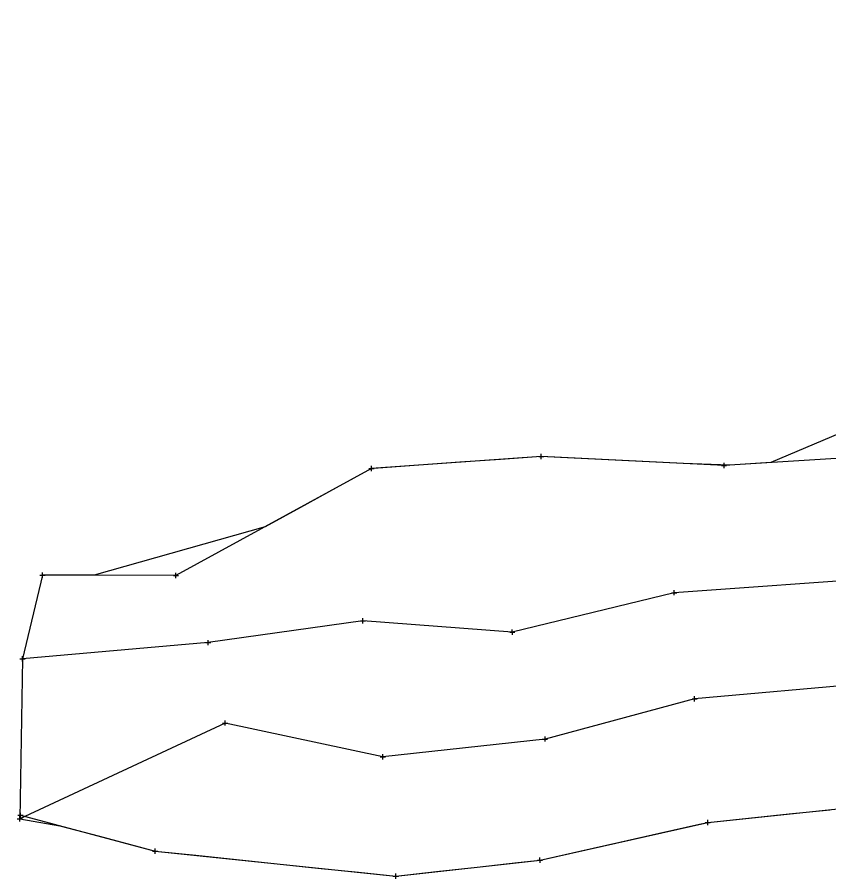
# Model space of a CAD drawing. Extents: x -1 to 1157254, y -1 to 2021979.
# Drawn here: x 1148434.4 to 1148632.7, y 2018373.9 to 2018584.6 of the extents above; entities that cross this region are included whole.
import ezdxf

# ---------------------------------------------------------------- set-up
doc = ezdxf.new("R2010")
doc.units = 0
for name, color, linetype in [('S_CTL_TABLE', 7, 'Continuous'), ('S_EDGE_BITUMINOUS_ANNOT', 7, 'Continuous'), ('S_GAS_PUMP_ISLAND_ANNOT', 7, 'Continuous')]:
    doc.layers.add(name, color=color, linetype=linetype)

msp = doc.modelspace()

# ---------------------------------------------------------------- linework, layer by layer
at = {"layer": 'S_CTL_TABLE'}
for p, q in [((1148562.49, 2018476.56), (1148562.49, 2018477.83)), ((1148561.86, 2018477.19), (1148563.13, 2018477.19)), ((1148562.49, 2018477.19), (1148562.49, 2018477.19)), ((1148607.15, 2018474.36), (1148607.15, 2018475.63)), ((1148520.36, 2018474.27), (1148521.63, 2018474.28)), ((1148521, 2018473.64), (1148520.99, 2018474.91)), ((1148520.99, 2018474.28), (1148520.99, 2018474.28)), ((1148606.51, 2018474.99), (1148607.78, 2018474.99)), ((1148607.15, 2018474.99), (1148607.15, 2018474.99)), ((1148439.94, 2018448.2), (1148441.21, 2018448.2)), ((1148440.58, 2018447.56), (1148440.58, 2018448.84)), ((1148440.58, 2018448.2), (1148440.58, 2018448.2)), ((1148473.2, 2018447.45), (1148473.2, 2018448.72)), ((1148472.57, 2018448.08), (1148473.84, 2018448.08)), ((1148473.2, 2018448.08), (1148473.2, 2018448.08)), ((1148594.33, 2018443.9), (1148595.6, 2018443.9)), ((1148594.97, 2018443.26), (1148594.96, 2018444.53)), ((1148594.97, 2018443.9), (1148594.97, 2018443.9)), ((1148518.9, 2018436.4), (1148518.9, 2018437.67)), ((1148518.26, 2018437.03), (1148519.53, 2018437.04)), ((1148518.9, 2018437.03), (1148518.9, 2018437.03)), ((1148554.77, 2018434.23), (1148556.04, 2018434.23)), ((1148555.41, 2018433.59), (1148555.4, 2018434.87)), ((1148555.4, 2018434.23), (1148555.4, 2018434.23)), ((1148480.41, 2018431.68), (1148481.68, 2018431.68)), ((1148481.04, 2018431.05), (1148481.04, 2018432.32)), ((1148481.04, 2018431.68), (1148481.04, 2018431.68)), ((1148435.04, 2018427.71), (1148436.32, 2018427.71)), ((1148435.68, 2018427.08), (1148435.68, 2018428.35)), ((1148435.68, 2018427.71), (1148435.68, 2018427.71)), ((1148599.32, 2018417.97), (1148600.59, 2018417.97)), ((1148599.95, 2018417.33), (1148599.95, 2018418.6)), ((1148599.95, 2018417.97), (1148599.95, 2018417.97)), ((1148485.24, 2018411.39), (1148485.24, 2018412.66)), ((1148484.61, 2018412.03), (1148485.88, 2018412.03)), ((1148485.24, 2018412.03), (1148485.24, 2018412.03)), ((1148562.76, 2018408.11), (1148564.03, 2018408.11)), ((1148563.4, 2018407.47), (1148563.4, 2018408.74)), ((1148563.4, 2018408.11), (1148563.4, 2018408.11)), ((1148523.77, 2018403.12), (1148523.77, 2018404.4)), ((1148523.13, 2018403.76), (1148524.41, 2018403.76)), ((1148523.77, 2018403.76), (1148523.77, 2018403.76)), ((1148434.55, 2018389.46), (1148435.82, 2018389.46)), ((1148435.04, 2018387.94), (1148435.04, 2018389.21)), ((1148435.19, 2018388.82), (1148435.18, 2018390.1)), ((1148435.18, 2018389.46), (1148435.18, 2018389.46)), ((1148434.41, 2018388.57), (1148435.68, 2018388.57)), ((1148435.04, 2018388.57), (1148435.04, 2018388.57)), ((1148602.52, 2018387.71), (1148603.79, 2018387.71)), ((1148603.16, 2018387.07), (1148603.16, 2018388.35)), ((1148603.16, 2018387.71), (1148603.16, 2018387.71)), ((1148467.46, 2018380.71), (1148468.73, 2018380.71)), ((1148468.1, 2018380.07), (1148468.09, 2018381.34)), ((1148468.09, 2018380.71), (1148468.09, 2018380.71)), ((1148562.18, 2018377.86), (1148562.17, 2018379.13)), ((1148561.54, 2018378.5), (1148562.81, 2018378.5)), ((1148562.18, 2018378.5), (1148562.18, 2018378.5)), ((1148526.3, 2018374.57), (1148527.58, 2018374.57)), ((1148526.94, 2018373.94), (1148526.94, 2018375.21)), ((1148526.94, 2018374.57), (1148526.94, 2018374.57))]:
    msp.add_line(p, q, dxfattribs=at)
at = {"layer": 'S_EDGE_BITUMINOUS_ANNOT'}
for points in [[(1148816.79, 2018584.64), (1148801.28, 2018572.65), (1148769.34, 2018544.34), (1148737.12, 2018541.82), (1148705.72, 2018510.14), (1148672.66, 2018504.53), (1148638.5, 2018476.94), (1148607.15, 2018474.99), (1148562.49, 2018477.19), (1148520.99, 2018474.28), (1148473.2, 2018448.08), (1148440.58, 2018448.2)], [(1148842.12, 2018557.86), (1148810.04, 2018534.16), (1148778.66, 2018514.82), (1148741.84, 2018513.65), (1148712.07, 2018489.26), (1148677.76, 2018476.91), (1148647.31, 2018447.64), (1148594.97, 2018443.9), (1148555.4, 2018434.23), (1148518.9, 2018437.03), (1148481.04, 2018431.68), (1148435.68, 2018427.71)], [(1148860.41, 2018538), (1148820.61, 2018506.9), (1148785.33, 2018492.87), (1148741.53, 2018485.38), (1148719.17, 2018465.74), (1148676.69, 2018442.55), (1148642.21, 2018421.7), (1148599.95, 2018417.97), (1148563.4, 2018408.11), (1148523.77, 2018403.76), (1148485.24, 2018412.03), (1148435.04, 2018388.57)], [(1148435.18, 2018389.46), (1148468.09, 2018380.71), (1148526.94, 2018374.57), (1148562.18, 2018378.5), (1148603.16, 2018387.71), (1148651.26, 2018392.72)]]:
    msp.add_lwpolyline(points, dxfattribs=at)
at = {"layer": 'S_GAS_PUMP_ISLAND_ANNOT'}
msp.add_lwpolyline([(1148657.31, 2018492.13), (1148618.55, 2018475.7), (1148608.57, 2018475.08), (1148597.16, 2018475.48), (1148587.17, 2018475.98), (1148577.19, 2018476.47), (1148567.2, 2018476.96), (1148562.49, 2018477.19), (1148552.52, 2018476.49), (1148542.54, 2018475.79), (1148532.57, 2018475.09), (1148522.59, 2018474.39), (1148520.99, 2018474.28), (1148512.32, 2018469.52), (1148503.64, 2018464.77), (1148494.97, 2018460.01), (1148453.23, 2018448.15), (1148443.24, 2018448.19), (1148440.58, 2018448.2), (1148435.68, 2018427.71), (1148435.04, 2018388.57), (1148444.85, 2018386.89), (1148454.51, 2018384.32), (1148464.17, 2018381.75), (1148468.09, 2018380.71), (1148478.04, 2018379.67), (1148487.99, 2018378.63), (1148497.93, 2018377.6), (1148507.88, 2018376.56), (1148517.82, 2018375.52), (1148526.94, 2018374.57), (1148536.88, 2018375.68), (1148546.82, 2018376.79), (1148556.76, 2018377.89), (1148562.18, 2018378.5), (1148571.92, 2018380.69), (1148581.66, 2018382.88), (1148591.4, 2018385.07), (1148601.14, 2018387.26), (1148603.16, 2018387.71), (1148613.1, 2018388.75), (1148623.04, 2018389.78), (1148632.98, 2018390.82)], dxfattribs=at)

doc.saveas('drawing.dxf')
